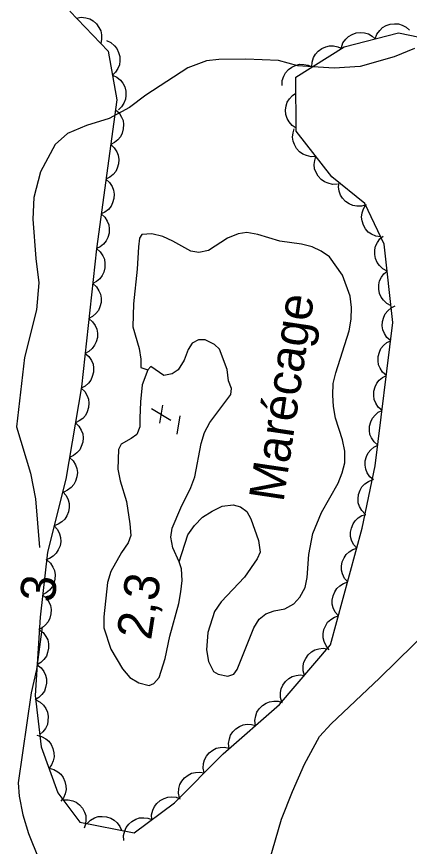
# Model space of a CAD drawing. Extents: x 282461 to 284471, y 5554090 to 5557646.
# Drawn here: x 283360.7 to 283394.3, y 5555625.8 to 5555696.7 of the extents above; entities that cross this region are included whole.
import ezdxf

# ---------------------------------------------------------------- set-up
doc = ezdxf.new("R2010")
doc.units = 0
for name, color, linetype in [('Niveau 2', 7, 'Continuous'), ('Niveau 3', 7, 'Continuous'), ('Niveau 4', 7, 'Continuous'), ('Niveau 44', 7, 'Continuous'), ('Niveau 7', 7, 'Continuous')]:
    doc.layers.add(name, color=color, linetype=linetype)

msp = doc.modelspace()

# ---------------------------------------------------------------- linework, layer by layer
at = {"layer": 'Niveau 2'}
for points in [[(283394.7, 5555694.01), (283392.96, 5555693.31), (283390.07, 5555692.47), (283387.86, 5555692.34), (283386.01, 5555692.44), (283384.73, 5555692.55), (283383.1, 5555693), (283380.31, 5555693.1), (283377.99, 5555693.08), (283376.95, 5555692.96), (283375.33, 5555692.37), (283371.75, 5555690.03), (283370.37, 5555688.97), (283368.63, 5555688.04), (283366.67, 5555687.44), (283365.05, 5555686.74), (283364.01, 5555685.8), (283362.76, 5555683.48), (283362.19, 5555681.28), (283362.1, 5555679.42), (283362.36, 5555676.07), (283362.61, 5555673.99), (283362.4, 5555671.67), (283361.39, 5555667.62), (283360.71, 5555661.67), (283361.89, 5555657.71), (283362.32, 5555655.52), (283362.68, 5555651.38)], [(283362.9, 5555644.58), (283362.4, 5555640.94), (283361.95, 5555638.96), (283360.84, 5555631.25), (283360.93, 5555630.1), (283361.25, 5555628.52), (283361.73, 5555626.91), (283364.39, 5555620.34)], [(283382.31, 5555624.62), (283383.36, 5555628.14), (283384.28, 5555630.5), (283385.32, 5555632.85), (283386.58, 5555635.22), (283387.59, 5555636.29), (283391.73, 5555640.19), (283396.12, 5555644.51)]]:
    msp.add_lwpolyline(points, dxfattribs=at)
at = {"layer": 'Niveau 3'}
for p, q in [((283372.25, 5555663.25), (283373.88, 5555662.25)), ((283372.96, 5555661.99), (283373.21, 5555663.53)), ((283374.44, 5555661.05), (283374.68, 5555662.63))]:
    msp.add_line(p, q, dxfattribs=at)
at = {"layer": 'Niveau 4'}
msp.add_lwpolyline([(283371.25, 5555662.42), (283371.25, 5555661.67), (283370.97, 5555661.03), (283370.51, 5555660.68), (283369.64, 5555660.21), (283369.41, 5555659.74), (283369.37, 5555658.07), (283369.55, 5555657.08), (283370.09, 5555655.29), (283370.4, 5555653.38), (283370.46, 5555652.4), (283370.24, 5555651.76), (283369.66, 5555650.95), (283368.75, 5555649.32), (283368.47, 5555648.39), (283368.15, 5555645.44), (283368.15, 5555644.51), (283368.75, 5555642.67), (283369.75, 5555640.99), (283370.4, 5555640.25), (283371.16, 5555639.79), (283372.03, 5555639.56), (283372.44, 5555639.74), (283372.89, 5555640.26), (283373.4, 5555641.89), (283373.79, 5555643.8), (283374.58, 5555646.59), (283374.75, 5555647.57), (283374.85, 5555648.55), (283374.79, 5555649.54), (283374.59, 5555650.15), (283374.07, 5555651.33), (283373.89, 5555652.25), (283374, 5555653.01), (283374.74, 5555654.75), (283375.6, 5555656.49), (283375.94, 5555657.42), (283376.49, 5555660.26), (283376.77, 5555661.19), (283377.23, 5555662.06), (283379.01, 5555664.44), (283379.06, 5555664.97), (283378.82, 5555665.6), (283378.7, 5555666.58), (283378.04, 5555668.32), (283377.63, 5555668.72), (283376.82, 5555669.12), (283376.24, 5555669.11), (283375.72, 5555668.82), (283375.37, 5555668.3), (283375.03, 5555667.37), (283374.52, 5555666.55), (283374, 5555666.2), (283373.3, 5555666.08), (283372.19, 5555666.83), (283371.93, 5555666.56), (283371.45, 5555665.26), (283371.29, 5555663.81), (283371.25, 5555662.42)], dxfattribs=at)
at = {"layer": 'Niveau 44'}
for points in [[(283365.26, 5555697.22), (283368.54, 5555693.78), (283369.27, 5555689.62), (283367.53, 5555676.89), (283366.25, 5555665.09), (283364.93, 5555657.22), (283363.36, 5555650.97), (283362.71, 5555645.42), (283362.31, 5555638.71), (283362.81, 5555634.33), (283364.24, 5555630.41), (283366.12, 5555627.88), (283370.76, 5555626.99), (283374.21, 5555629.55), (283378.35, 5555633.74), (283383.18, 5555637.94), (283387.54, 5555643.05), (283390.24, 5555653.01), (283391.35, 5555658.34), (283392.87, 5555670.6), (283392.11, 5555677.3), (283390.46, 5555680.76), (283387.65, 5555683.05), (283384.6, 5555686.96), (283384.56, 5555691.58), (283388.71, 5555694.16), (283393.34, 5555695.35), (283397.76, 5555694.45)], [(283365.83, 5555696.62), (283366.24, 5555696.69), (283366.64, 5555696.64), (283366.96, 5555696.56), (283367.26, 5555696.37), (283367.54, 5555696.13), (283367.75, 5555695.81), (283367.91, 5555695.52), (283367.97, 5555695.18), (283367.97, 5555694.81), (283367.9, 5555694.45)], [(283391.36, 5555694.84), (283391.5, 5555695.23), (283391.75, 5555695.56), (283391.98, 5555695.8), (283392.28, 5555695.97), (283392.63, 5555696.09), (283393.01, 5555696.12), (283393.34, 5555696.12), (283393.67, 5555696), (283394, 5555695.83), (283394.27, 5555695.59)], [(283388.46, 5555694.1), (283388.6, 5555694.49), (283388.84, 5555694.82), (283389.07, 5555695.05), (283389.38, 5555695.22), (283389.73, 5555695.35), (283390.11, 5555695.38), (283390.43, 5555695.37), (283390.77, 5555695.26), (283391.09, 5555695.08), (283391.36, 5555694.84)], [(283368.38, 5555694.7), (283368.76, 5555694.53), (283369.07, 5555694.26), (283369.28, 5555694.01), (283369.43, 5555693.69), (283369.53, 5555693.34), (283369.53, 5555692.95), (283369.5, 5555692.63), (283369.36, 5555692.31), (283369.16, 5555691.99), (283368.9, 5555691.74)], [(283385.94, 5555692.44), (283385.96, 5555692.86), (283386.09, 5555693.24), (283386.24, 5555693.54), (283386.48, 5555693.79), (283386.78, 5555694.01), (283387.13, 5555694.16), (283387.45, 5555694.25), (283387.8, 5555694.24), (283388.16, 5555694.17), (283388.49, 5555694.02)], [(283383.4, 5555690.86), (283383.41, 5555691.27), (283383.55, 5555691.66), (283383.7, 5555691.95), (283383.94, 5555692.21), (283384.23, 5555692.43), (283384.59, 5555692.58), (283384.9, 5555692.67), (283385.25, 5555692.66), (283385.62, 5555692.59), (283385.94, 5555692.44)], [(283368.9, 5555691.74), (283369.28, 5555691.57), (283369.58, 5555691.31), (283369.8, 5555691.06), (283369.95, 5555690.74), (283370.05, 5555690.38), (283370.05, 5555690), (283370.02, 5555689.68), (283369.87, 5555689.35), (283369.67, 5555689.04), (283369.42, 5555688.79)], [(283384.6, 5555687.21), (283384.25, 5555687.45), (283383.99, 5555687.76), (283383.82, 5555688.04), (283383.72, 5555688.38), (283383.69, 5555688.75), (283383.75, 5555689.12), (283383.84, 5555689.44), (283384.03, 5555689.73), (283384.28, 5555690.01), (283384.57, 5555690.21)], [(283369.16, 5555688.79), (283369.47, 5555688.51), (283369.68, 5555688.16), (283369.81, 5555687.86), (283369.85, 5555687.51), (283369.83, 5555687.14), (283369.72, 5555686.78), (283369.59, 5555686.48), (283369.36, 5555686.21), (283369.07, 5555685.98), (283368.75, 5555685.82)], [(283386.29, 5555684.8), (283385.87, 5555684.77), (283385.48, 5555684.86), (283385.17, 5555684.98), (283384.89, 5555685.19), (283384.63, 5555685.46), (283384.45, 5555685.8), (283384.33, 5555686.1), (283384.3, 5555686.45), (283384.33, 5555686.82), (283384.44, 5555687.16)], [(283368.75, 5555685.82), (283369.06, 5555685.54), (283369.27, 5555685.19), (283369.4, 5555684.89), (283369.45, 5555684.54), (283369.43, 5555684.17), (283369.31, 5555683.8), (283369.18, 5555683.51), (283368.95, 5555683.24), (283368.67, 5555683.01), (283368.34, 5555682.85)], [(283388.13, 5555682.43), (283387.71, 5555682.4), (283387.32, 5555682.5), (283387.01, 5555682.61), (283386.73, 5555682.83), (283386.48, 5555683.1), (283386.3, 5555683.43), (283386.17, 5555683.73), (283386.15, 5555684.09), (283386.18, 5555684.45), (283386.29, 5555684.8)], [(283368.34, 5555682.85), (283368.66, 5555682.57), (283368.87, 5555682.22), (283369, 5555681.92), (283369.04, 5555681.57), (283369.02, 5555681.2), (283368.91, 5555680.83), (283368.78, 5555680.54), (283368.55, 5555680.27), (283368.26, 5555680.04), (283367.94, 5555679.88)], [(283390.58, 5555680.66), (283390.18, 5555680.54), (283389.77, 5555680.54), (283389.45, 5555680.59), (283389.13, 5555680.73), (283388.82, 5555680.94), (283388.57, 5555681.23), (283388.38, 5555681.49), (283388.28, 5555681.83), (283388.22, 5555682.2), (283388.26, 5555682.56)], [(283391.82, 5555677.91), (283391.4, 5555677.98), (283391.04, 5555678.15), (283390.76, 5555678.33), (283390.53, 5555678.6), (283390.35, 5555678.92), (283390.24, 5555679.29), (283390.19, 5555679.61), (283390.23, 5555679.96), (283390.35, 5555680.31), (283390.53, 5555680.62)], [(283367.94, 5555679.88), (283368.25, 5555679.6), (283368.46, 5555679.25), (283368.59, 5555678.95), (283368.63, 5555678.6), (283368.62, 5555678.23), (283368.5, 5555677.86), (283368.37, 5555677.57), (283368.14, 5555677.3), (283367.85, 5555677.07), (283367.53, 5555676.91)], [(283392.37, 5555675), (283392, 5555675.19), (283391.71, 5555675.47), (283391.51, 5555675.74), (283391.38, 5555676.06), (283391.31, 5555676.42), (283391.33, 5555676.81), (283391.38, 5555677.13), (283391.54, 5555677.44), (283391.76, 5555677.74), (283392.03, 5555677.98)], [(283367.53, 5555676.91), (283367.85, 5555676.64), (283368.07, 5555676.29), (283368.21, 5555676), (283368.26, 5555675.65), (283368.26, 5555675.28), (283368.15, 5555674.91), (283368.03, 5555674.61), (283367.81, 5555674.34), (283367.53, 5555674.09), (283367.21, 5555673.93)], [(283392.71, 5555672.02), (283392.34, 5555672.21), (283392.05, 5555672.5), (283391.85, 5555672.76), (283391.72, 5555673.08), (283391.65, 5555673.45), (283391.67, 5555673.83), (283391.72, 5555674.15), (283391.88, 5555674.46), (283392.1, 5555674.76), (283392.37, 5555675)], [(283367.21, 5555673.93), (283367.53, 5555673.66), (283367.75, 5555673.31), (283367.89, 5555673.02), (283367.94, 5555672.67), (283367.93, 5555672.3), (283367.83, 5555671.93), (283367.71, 5555671.63), (283367.48, 5555671.36), (283367.2, 5555671.11), (283366.89, 5555670.94)], [(283392.68, 5555669.04), (283392.36, 5555669.32), (283392.15, 5555669.66), (283392.01, 5555669.96), (283391.96, 5555670.31), (283391.98, 5555670.68), (283392.09, 5555671.05), (283392.21, 5555671.35), (283392.44, 5555671.61), (283392.73, 5555671.85), (283393.05, 5555672.02)], [(283366.89, 5555670.94), (283367.2, 5555670.67), (283367.42, 5555670.33), (283367.56, 5555670.03), (283367.62, 5555669.69), (283367.61, 5555669.32), (283367.5, 5555668.95), (283367.38, 5555668.65), (283367.16, 5555668.38), (283366.88, 5555668.13), (283366.56, 5555667.96)], [(283392.31, 5555666.07), (283391.99, 5555666.34), (283391.78, 5555666.69), (283391.64, 5555666.99), (283391.6, 5555667.33), (283391.61, 5555667.7), (283391.72, 5555668.07), (283391.84, 5555668.37), (283392.07, 5555668.64), (283392.36, 5555668.88), (283392.68, 5555669.04)], [(283366.56, 5555667.96), (283366.88, 5555667.69), (283367.1, 5555667.35), (283367.24, 5555667.05), (283367.29, 5555666.71), (283367.29, 5555666.34), (283367.18, 5555665.97), (283367.06, 5555665.67), (283366.84, 5555665.4), (283366.56, 5555665.15), (283366.24, 5555664.98)], [(283391.94, 5555663.09), (283391.62, 5555663.37), (283391.41, 5555663.71), (283391.27, 5555664.01), (283391.23, 5555664.36), (283391.24, 5555664.73), (283391.35, 5555665.1), (283391.48, 5555665.4), (283391.7, 5555665.66), (283391.99, 5555665.9), (283392.31, 5555666.07)], [(283366.23, 5555664.98), (283366.53, 5555664.7), (283366.73, 5555664.34), (283366.86, 5555664.04), (283366.89, 5555663.69), (283366.86, 5555663.32), (283366.74, 5555662.96), (283366.6, 5555662.66), (283366.36, 5555662.4), (283366.06, 5555662.18), (283365.74, 5555662.03)], [(283391.57, 5555660.12), (283391.26, 5555660.39), (283391.04, 5555660.73), (283390.9, 5555661.04), (283390.86, 5555661.38), (283390.87, 5555661.75), (283390.98, 5555662.12), (283391.11, 5555662.42), (283391.34, 5555662.69), (283391.62, 5555662.93), (283391.94, 5555663.09)], [(283365.74, 5555662.03), (283366.04, 5555661.74), (283366.24, 5555661.39), (283366.36, 5555661.08), (283366.39, 5555660.73), (283366.36, 5555660.36), (283366.24, 5555660), (283366.1, 5555659.71), (283365.86, 5555659.45), (283365.57, 5555659.22), (283365.24, 5555659.07)], [(283391.2, 5555657.14), (283390.89, 5555657.41), (283390.67, 5555657.76), (283390.54, 5555658.06), (283390.49, 5555658.41), (283390.5, 5555658.78), (283390.61, 5555659.14), (283390.74, 5555659.45), (283390.97, 5555659.71), (283391.25, 5555659.95), (283391.57, 5555660.12)], [(283365.24, 5555659.07), (283365.54, 5555658.78), (283365.74, 5555658.43), (283365.87, 5555658.12), (283365.9, 5555657.77), (283365.87, 5555657.41), (283365.74, 5555657.04), (283365.6, 5555656.75), (283365.37, 5555656.49), (283365.07, 5555656.26), (283364.74, 5555656.11)], [(283390.49, 5555654.22), (283390.2, 5555654.52), (283390.02, 5555654.88), (283389.9, 5555655.19), (283389.89, 5555655.54), (283389.93, 5555655.91), (283390.07, 5555656.27), (283390.22, 5555656.56), (283390.47, 5555656.8), (283390.77, 5555657.02), (283391.1, 5555657.16)], [(283364.66, 5555656.13), (283364.94, 5555655.82), (283365.11, 5555655.45), (283365.2, 5555655.14), (283365.21, 5555654.79), (283365.15, 5555654.42), (283365, 5555654.07), (283364.83, 5555653.79), (283364.58, 5555653.55), (283364.26, 5555653.35), (283363.93, 5555653.23)], [(283389.78, 5555651.31), (283389.51, 5555651.63), (283389.34, 5555652), (283389.25, 5555652.32), (283389.25, 5555652.67), (283389.32, 5555653.03), (283389.48, 5555653.38), (283389.65, 5555653.66), (283389.91, 5555653.89), (283390.22, 5555654.09), (283390.56, 5555654.2)], [(283363.93, 5555653.23), (283364.2, 5555652.91), (283364.38, 5555652.55), (283364.47, 5555652.23), (283364.48, 5555651.88), (283364.42, 5555651.51), (283364.27, 5555651.16), (283364.1, 5555650.88), (283363.84, 5555650.64), (283363.53, 5555650.44), (283363.2, 5555650.32)], [(283389, 5555648.42), (283388.72, 5555648.73), (283388.56, 5555649.11), (283388.47, 5555649.42), (283388.47, 5555649.77), (283388.53, 5555650.14), (283388.69, 5555650.48), (283388.86, 5555650.76), (283389.13, 5555651), (283389.44, 5555651.19), (283389.78, 5555651.31)], [(283363.28, 5555650.3), (283363.6, 5555650.03), (283363.82, 5555649.69), (283363.95, 5555649.39), (283364, 5555649.04), (283363.99, 5555648.67), (283363.88, 5555648.3), (283363.76, 5555648), (283363.53, 5555647.73), (283363.25, 5555647.49), (283362.93, 5555647.32)], [(283388.21, 5555645.52), (283387.94, 5555645.84), (283387.77, 5555646.21), (283387.68, 5555646.53), (283387.68, 5555646.88), (283387.75, 5555647.24), (283387.91, 5555647.59), (283388.08, 5555647.87), (283388.34, 5555648.1), (283388.65, 5555648.3), (283389, 5555648.42)], [(283362.93, 5555647.32), (283363.25, 5555647.05), (283363.47, 5555646.71), (283363.6, 5555646.41), (283363.65, 5555646.06), (283363.64, 5555645.69), (283363.54, 5555645.32), (283363.41, 5555645.02), (283363.19, 5555644.75), (283362.9, 5555644.51), (283362.58, 5555644.35)], [(283387.43, 5555642.63), (283387.15, 5555642.95), (283386.99, 5555643.32), (283386.9, 5555643.64), (283386.9, 5555643.99), (283386.96, 5555644.35), (283387.13, 5555644.7), (283387.29, 5555644.98), (283387.56, 5555645.21), (283387.87, 5555645.41), (283388.21, 5555645.52)], [(283362.65, 5555644.34), (283362.98, 5555644.09), (283363.21, 5555643.76), (283363.37, 5555643.47), (283363.44, 5555643.12), (283363.45, 5555642.75), (283363.36, 5555642.38), (283363.26, 5555642.07), (283363.04, 5555641.79), (283362.78, 5555641.53), (283362.47, 5555641.35)], [(283385.31, 5555640.44), (283385.2, 5555640.84), (283385.21, 5555641.25), (283385.26, 5555641.57), (283385.42, 5555641.89), (283385.63, 5555642.19), (283385.92, 5555642.44), (283386.19, 5555642.62), (283386.53, 5555642.72), (283386.9, 5555642.76), (283387.26, 5555642.72)], [(283362.47, 5555641.35), (283362.8, 5555641.09), (283363.04, 5555640.76), (283363.19, 5555640.47), (283363.26, 5555640.13), (283363.27, 5555639.76), (283363.18, 5555639.39), (283363.08, 5555639.08), (283362.87, 5555638.8), (283362.6, 5555638.54), (283362.29, 5555638.36)], [(283383.37, 5555638.16), (283383.25, 5555638.56), (283383.27, 5555638.97), (283383.32, 5555639.29), (283383.47, 5555639.61), (283383.68, 5555639.91), (283383.98, 5555640.16), (283384.25, 5555640.34), (283384.59, 5555640.44), (283384.95, 5555640.48), (283385.31, 5555640.44)], [(283362.35, 5555638.36), (283362.72, 5555638.16), (283363.01, 5555637.88), (283363.21, 5555637.62), (283363.34, 5555637.29), (283363.41, 5555636.93), (283363.39, 5555636.55), (283363.34, 5555636.23), (283363.18, 5555635.91), (283362.96, 5555635.61), (283362.69, 5555635.38)], [(283381.13, 5555636.16), (283381.08, 5555636.58), (283381.15, 5555636.98), (283381.25, 5555637.29), (283381.45, 5555637.58), (283381.71, 5555637.85), (283382.03, 5555638.05), (283382.33, 5555638.19), (283382.68, 5555638.23), (283383.05, 5555638.22), (283383.4, 5555638.13)], [(283378.87, 5555634.19), (283378.82, 5555634.61), (283378.89, 5555635.01), (283378.99, 5555635.32), (283379.19, 5555635.61), (283379.45, 5555635.88), (283379.77, 5555636.08), (283380.07, 5555636.22), (283380.42, 5555636.26), (283380.79, 5555636.25), (283381.13, 5555636.16)], [(283362.45, 5555635.32), (283362.85, 5555635.22), (283363.2, 5555635.01), (283363.46, 5555634.81), (283363.66, 5555634.52), (283363.82, 5555634.18), (283363.89, 5555633.81), (283363.91, 5555633.48), (283363.83, 5555633.14), (283363.69, 5555632.8), (283363.48, 5555632.51)], [(283376.73, 5555632.1), (283376.65, 5555632.51), (283376.69, 5555632.91), (283376.76, 5555633.23), (283376.94, 5555633.54), (283377.17, 5555633.82), (283377.48, 5555634.05), (283377.77, 5555634.21), (283378.11, 5555634.28), (283378.48, 5555634.3), (283378.84, 5555634.23)], [(283363.48, 5555632.51), (283363.88, 5555632.4), (283364.23, 5555632.2), (283364.49, 5555631.99), (283364.69, 5555631.7), (283364.84, 5555631.37), (283364.91, 5555630.99), (283364.94, 5555630.67), (283364.86, 5555630.32), (283364.71, 5555629.98), (283364.5, 5555629.69)], [(283374.62, 5555629.97), (283374.54, 5555630.38), (283374.58, 5555630.78), (283374.66, 5555631.1), (283374.83, 5555631.41), (283375.07, 5555631.69), (283375.38, 5555631.91), (283375.66, 5555632.08), (283376.01, 5555632.15), (283376.38, 5555632.17), (283376.73, 5555632.1)], [(283364.7, 5555629.79), (283365.11, 5555629.81), (283365.51, 5555629.71), (283365.81, 5555629.59), (283366.09, 5555629.37), (283366.33, 5555629.09), (283366.51, 5555628.75), (283366.62, 5555628.45), (283366.64, 5555628.1), (283366.6, 5555627.73), (283366.49, 5555627.39)], [(283372.27, 5555628.11), (283372.25, 5555628.53), (283372.36, 5555628.92), (283372.48, 5555629.23), (283372.7, 5555629.5), (283372.98, 5555629.75), (283373.32, 5555629.92), (283373.62, 5555630.04), (283373.97, 5555630.06), (283374.34, 5555630.02), (283374.68, 5555629.9)], [(283366.72, 5555627.76), (283367.02, 5555628.06), (283367.38, 5555628.25), (283367.68, 5555628.37), (283368.03, 5555628.39), (283368.4, 5555628.35), (283368.76, 5555628.22), (283369.05, 5555628.07), (283369.3, 5555627.83), (283369.52, 5555627.53), (283369.67, 5555627.2)], [(283369.87, 5555626.33), (283369.85, 5555626.74), (283369.95, 5555627.14), (283370.07, 5555627.44), (283370.29, 5555627.72), (283370.57, 5555627.96), (283370.91, 5555628.14), (283371.21, 5555628.25), (283371.57, 5555628.27), (283371.93, 5555628.23), (283372.27, 5555628.11)]]:
    msp.add_lwpolyline(points, dxfattribs=at)
at = {"layer": 'Niveau 7'}
msp.add_lwpolyline([(283374.59, 5555650.15), (283375.34, 5555652.44), (283375.91, 5555653.25), (283376.6, 5555653.95), (283377.41, 5555654.48), (283378.28, 5555654.89), (283379.21, 5555655.01), (283379.85, 5555654.84), (283380.37, 5555654.44), (283380.73, 5555653.81), (283381.38, 5555651.96), (283381.51, 5555650.98), (283381.28, 5555650.4), (283380.19, 5555648.82), (283378.18, 5555646.73), (283377.61, 5555645.91), (283377.04, 5555644.11), (283376.94, 5555642.61), (283377.12, 5555641.63), (283377.54, 5555640.76), (283377.94, 5555640.53), (283378.76, 5555640.36), (283379.28, 5555640.54), (283379.57, 5555640.95), (283380.99, 5555644.49), (283381.44, 5555645.25), (283382.02, 5555645.71), (283382.71, 5555645.95), (283383.64, 5555646.13), (283384.39, 5555646.54), (283384.91, 5555647.12), (283385.37, 5555647.94), (283385.53, 5555648.81), (283385.69, 5555650.77), (283386.02, 5555652.57), (283386.76, 5555654.37), (283388.19, 5555656.87), (283388.53, 5555657.74), (283388.76, 5555658.61), (283388.75, 5555659.59), (283388.57, 5555660.58), (283387.97, 5555662.43), (283387.79, 5555663.41), (283387.72, 5555664.39), (283387.77, 5555665.38), (283387.99, 5555666.3), (283389.12, 5555669.9), (283389.29, 5555670.89), (283389.34, 5555671.87), (283389.21, 5555672.85), (283388.56, 5555674.64), (283387.44, 5555676.2), (283386.74, 5555676.71), (283385.98, 5555677.06), (283385.05, 5555677.28), (283383.19, 5555677.56), (283381.33, 5555678.12), (283380.39, 5555678.29), (283379.64, 5555678.17), (283378.72, 5555677.81), (283377.1, 5555676.76), (283376.29, 5555676.58), (283375.59, 5555676.69), (283374.07, 5555677.55), (283373.2, 5555677.95), (283372.27, 5555678.17), (283371.4, 5555678.11), (283371.22, 5555677.82), (283371.12, 5555677.06), (283371.02, 5555675.15), (283370.69, 5555672.2), (283370.65, 5555670.23), (283371.19, 5555668.38), (283371.32, 5555667.46), (283371.32, 5555666.76), (283371.93, 5555666.56)], dxfattribs=at)

# ---------------------------------------------------------------- texts
at = {"layer": 'Niveau 2'}
msp.add_text('3', height=3, rotation=83.91777, dxfattribs=at).set_placement((283363.95, 5555646.62))
at = {"layer": 'Niveau 3'}
msp.add_text('    2,3', height=3, rotation=81.0958, dxfattribs=at).set_placement((283371.5, 5555638.98))
at = {"layer": 'Niveau 7'}
msp.add_text('Marécage', height=2.9999, rotation=81.51387, dxfattribs=at).set_placement((283383.51, 5555655.18))

doc.saveas('drawing.dxf')
